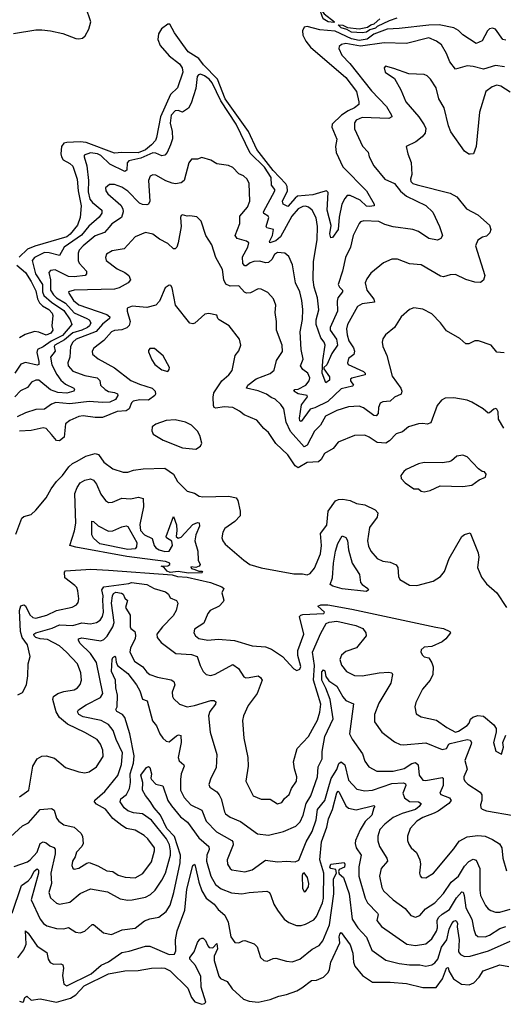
# Model space of a CAD drawing. Extents: x 1443846 to 1577407, y 839182 to 927291.
# Tile 290 of 535: x 1524907 to 1528168, y 861960 to 868600. Entities that reach past the tile are written whole.
import ezdxf

# ---------------------------------------------------------------- set-up
doc = ezdxf.new("R2010")
doc.units = 0

msp = doc.modelspace()

# ---------------------------------------------------------------- linework, layer by layer
at = {"layer": '0CON20XD'}
for points in [[(1524864.6, 868505.4), (1525015, 868530.9), (1525055, 868531.2), (1525115.4, 868525.4), (1525197.6, 868507.6), (1525285, 868472.7), (1525305, 868469.5), (1525331.2, 868475), (1525348.9, 868491.1), (1525373.6, 868536.4), (1525385.4, 868584.6), (1525353.3, 868685)], [(1527025, 868581.2), (1526986.7, 868585), (1526952, 868605), (1526923.6, 868686.4), (1526959.2, 868639.2), (1527030, 868585), (1527025, 868581.2)], [(1527449.8, 868610.2), (1527398.7, 868591.3), (1527316.2, 868553.8), (1527305, 868543.3), (1527267.8, 868532.2), (1527244.5, 868514.5), (1527215, 868510), (1527143.8, 868516.2), (1527113.3, 868533.3), (1527075, 868543.8), (1527055, 868566), (1527085, 868562.9), (1527117.3, 868547.3), (1527195, 868537.8), (1527251.7, 868548.3), (1527275, 868565.4), (1527297.7, 868572.3), (1527334.5, 868605)], [(1527122.1, 867985), (1527076, 867955), (1527013.9, 867895), (1527012, 867875), (1527044.4, 867795), (1527036.5, 867745), (1527040, 867705), (1527086.6, 867606.6), (1527245.5, 867445), (1527298, 867355), (1527296, 867345), (1527265, 867339.4), (1527245, 867342.7), (1527203.1, 867383.1), (1527135, 867413.9), (1527115, 867413.6), (1527098.2, 867395), (1527080, 867355), (1527062.1, 867267.9), (1527055.3, 867185), (1527015, 867130.6), (1527005, 867129.2), (1526999.1, 867155), (1527007.3, 867212.7), (1526980.3, 867315), (1526986.2, 867435), (1526975, 867446.5), (1526950.3, 867439.7), (1526882.5, 867417.5), (1526781, 867409), (1526763.4, 867396.6), (1526715, 867339.2), (1526684.3, 867355), (1526679.1, 867375), (1526713.4, 867446.6), (1526711.1, 867475), (1526702.4, 867492.4), (1526615, 867583.4), (1526505.1, 867725), (1526448.7, 867845), (1526293.4, 868065), (1526239.6, 868199.6), (1526145.4, 868295), (1526115, 868338.7), (1526042.8, 868382.8), (1526007.5, 868432.5), (1525951.2, 868511.2), (1525919.4, 868569.4), (1525905, 868569.4), (1525862.9, 868537.1), (1525843.1, 868505), (1525837.3, 868465), (1525854.6, 868425), (1525915.3, 868355), (1525985, 868301.1), (1526002.1, 868275), (1526006.1, 868245), (1525970, 868140), (1525924.4, 868095.6), (1525856, 867945), (1525830.2, 867805), (1525821.4, 867785), (1525795.4, 867755), (1525755, 867722.5), (1525705, 867702.1), (1525594.9, 867705.1), (1525545, 867700.5), (1525355, 867770.4), (1525314.4, 867775.6), (1525225, 867772.6), (1525203.7, 867766.3), (1525188.8, 867745), (1525185.2, 867695.2), (1525188.6, 867675), (1525200.7, 867655), (1525245, 867630.7), (1525265, 867610.9), (1525294.2, 867525), (1525300, 867445), (1525321.4, 867345), (1525314.2, 867265), (1525295.8, 867215), (1525247, 867153), (1525225, 867135.2), (1525007.8, 867072.2), (1524958.8, 867051.2), (1524902.3, 866997.7)], [(1528185, 868460.6), (1528164.2, 868465), (1528115.4, 868535.4), (1528095, 868543.1), (1528075, 868536.9), (1528061.4, 868525), (1528025, 868457.5), (1527985, 868438.6), (1527895, 868498.1), (1527865, 868527.5), (1527833.6, 868543.6), (1527734.4, 868564.4), (1527665, 868562), (1527465, 868539.6), (1527385, 868536.8), (1527295, 868501.5), (1527250.7, 868469.3), (1527195, 868458.3), (1527145, 868470.1), (1527035, 868522.1), (1526931.2, 868531.2), (1526845, 868552.7), (1526825, 868549.2), (1526813.8, 868525), (1526815.3, 868495), (1526836.5, 868455), (1526867.8, 868415), (1527105, 868210.3), (1527178.8, 868115), (1527194.5, 868045), (1527192.7, 868027.3), (1527163.8, 868005), (1527122.1, 867985)], [(1528175, 868282.1), (1528115, 868290), (1528035, 868265.3), (1527965, 868284.7), (1527925, 868289.3), (1527845, 868265.8), (1527807.3, 868315), (1527785, 868372.5), (1527750.2, 868430.2), (1527717.5, 868455), (1527665, 868476.8), (1527515, 868439.3), (1527365, 868443.3), (1527205, 868422), (1527105, 868438.8), (1527076.9, 868433.1), (1527061.2, 868418.8), (1527058.1, 868405), (1527079.4, 868359.4), (1527132.9, 868305), (1527280.1, 868120.1), (1527380, 868015), (1527414.3, 867955), (1527415, 867943.8), (1527395.9, 867934.1), (1527215, 867939.4), (1527175, 867923.1), (1527163.8, 867905), (1527164.5, 867864.5), (1527217.8, 867747.8), (1527255.5, 867705.5), (1527264.2, 867675), (1527294.2, 867615), (1527370, 867525), (1527434.7, 867494.7), (1527475, 867442.3), (1527515, 867408.7), (1527646.4, 867346.4), (1527691.9, 867301.9), (1527737.8, 867205), (1527758, 867145), (1527746.7, 867125), (1527725, 867112.5), (1527665, 867124.6), (1527595, 867170.4), (1527558.8, 867185), (1527425, 867201.8), (1527368.6, 867218.6), (1527328.1, 867238.1), (1527226.9, 867243.1), (1527205, 867236.9), (1527195, 867226), (1527155.3, 867144.7), (1527137.9, 867065), (1527103.4, 866995), (1527083.8, 866905), (1527055.3, 866815), (1527063.4, 866795), (1527083.5, 866775), (1527082.7, 866765), (1527052.9, 866725), (1527048.1, 866701.9), (1527050.8, 866635), (1526999.5, 866525), (1527000.8, 866505), (1527043.8, 866445), (1527049.8, 866405)], [(1528215, 868111.1), (1528150.3, 868150.3), (1528125, 868157.7), (1528092.1, 868147.9), (1528050.8, 868115), (1528007.8, 867975), (1527985.8, 867745), (1527966.7, 867695), (1527945, 867693.3), (1527935, 867693.8), (1527905, 867713.3), (1527815, 867843.3), (1527797.1, 867885), (1527769.4, 868005), (1527732.1, 868065), (1527715, 868140.8), (1527677.7, 868197.7), (1527655, 868220), (1527635, 868229.4), (1527530, 868235), (1527429.5, 868269.5), (1527373.3, 868286.7), (1527363.3, 868275), (1527371.2, 868245), (1527433.6, 868203.6), (1527477.3, 868127.3), (1527511.5, 868045), (1527598.9, 867945), (1527635, 867891.2), (1527645.7, 867865), (1527642, 867835), (1527620.9, 867809.1), (1527578, 867775), (1527513.3, 867745), (1527522.9, 867695), (1527547.5, 867637.5), (1527552, 867555), (1527542.7, 867525), (1527545, 867508.5), (1527558.5, 867495), (1527587.1, 867485), (1527810.1, 867430.1), (1527854.3, 867405), (1527920, 867325), (1527995, 867282.9), (1528075, 867213.8), (1528084.2, 867185), (1528077.6, 867162.4), (1528055, 867140), (1528027, 867133), (1527997, 867113), (1527980.8, 867075), (1528044, 866875), (1528035, 866842.5), (1528015, 866828), (1527975, 866829.2), (1527915, 866848.6), (1527845, 866880.6), (1527810.3, 866879.7), (1527765, 866865.5), (1527745, 866869.1), (1527615, 866945.6), (1527536.1, 866953.9), (1527455, 866984.4), (1527415, 866985.7), (1527360.5, 866959.5), (1527275, 866890.8), (1527247.2, 866852.8), (1527237.3, 866825), (1527247.9, 866775), (1527294.5, 866715), (1527298.6, 866695), (1527215, 866683.9), (1527185.2, 866664.8), (1527118.2, 866545), (1527111.1, 866515), (1527114.6, 866475.4), (1527126.8, 866435), (1527157.7, 866387.7), (1527164.1, 866365), (1527158.8, 866341.2), (1527123.5, 866315), (1527116.8, 866286.8), (1527120.6, 866275), (1527225, 866226.2), (1527235.6, 866215), (1527236, 866205), (1527146.8, 866183.2), (1527137.5, 866175), (1527137.3, 866165), (1527158.6, 866135), (1527152, 866128), (1527075, 866111.2), (1526984.1, 866025.9), (1526897.1, 865982.9), (1526865, 865973), (1526805, 865891.1), (1526795, 865894.2), (1526793, 865913), (1526808, 866002), (1526847.1, 866057.1), (1526844.2, 866065), (1526785, 866076.6), (1526755.7, 866095), (1526762.5, 866105), (1526785, 866108.2), (1526836.6, 866135), (1526859.3, 866165), (1526863.1, 866185), (1526850.5, 866215), (1526815, 866240.9), (1526800, 866265), (1526818.5, 866311.5), (1526804.7, 866375.3), (1526797.8, 866495), (1526813.1, 866576.9), (1526816.6, 866645), (1526809.7, 866705), (1526795.3, 866765), (1526767.2, 866825), (1526746.2, 866946.2), (1526722.1, 867002.1), (1526695, 867024.2), (1526645, 867030), (1526625, 867015.7), (1526607.4, 866982.6), (1526585, 866961.3), (1526565, 866959.7), (1526525, 866971.2), (1526485, 866969.1), (1526460.4, 866959.6), (1526435, 866939.6), (1526425, 866940.4), (1526412.5, 866955), (1526409.7, 867000.3), (1526446.1, 867065), (1526451.9, 867095), (1526436.4, 867106.4), (1526373.1, 867125), (1526360, 867145), (1526390.4, 867225), (1526391.8, 867275), (1526443.6, 867335), (1526459.5, 867375), (1526453.6, 867495), (1526441.1, 867525), (1526415.9, 867545.9), (1526385, 867561.1), (1526345, 867601.9), (1526315, 867615.6), (1526235, 867627.8), (1526195, 867651.5), (1526135, 867670.6), (1526105, 867660), (1526065, 867660), (1526046.6, 867633.4), (1526015, 867516), (1525995, 867500.5), (1525956.3, 867493.7), (1525935, 867496.4), (1525892.4, 867512.4), (1525825, 867550.5), (1525805, 867554.4), (1525785.5, 867544.5), (1525774.5, 867515), (1525784.2, 867375.8), (1525776.2, 867355), (1525765, 867350.8), (1525735, 867353.8), (1525715, 867362.9), (1525635, 867443.9), (1525595, 867470.8), (1525545, 867487.9), (1525511.7, 867488.3), (1525485.7, 867465), (1525486.9, 867445), (1525501.9, 867425), (1525589.2, 867349.2), (1525601.8, 867325), (1525603.6, 867305), (1525592.2, 867265), (1525527.8, 867222.2), (1525509, 867201), (1525478.2, 867165), (1525415, 867142.7), (1525333.9, 867075), (1525307.3, 867045), (1525300.3, 867025), (1525300, 866975), (1525308, 866958), (1525356.5, 866905), (1525356.9, 866885), (1525347.5, 866875), (1525275, 866865.6), (1525235, 866868.3), (1525145, 866913.8), (1525115, 866907.3), (1525103.5, 866895), (1525115.2, 866845.2), (1525115.2, 866775), (1525134.1, 866745), (1525155, 866724.2), (1525215, 866689), (1525275, 866622.4), (1525360.4, 866585), (1525376.2, 866575), (1525385.9, 866555), (1525376.7, 866535), (1525364.7, 866525), (1525324.7, 866505), (1525265, 866487.8), (1525208.9, 866441.1), (1525144.4, 866405), (1525139, 866395), (1525145.8, 866365), (1525115.2, 866324.8), (1525123, 866273), (1525156.9, 866206.9), (1525185, 866168.2), (1525215, 866142.9), (1525270.8, 866115), (1525276.9, 866105), (1525272.5, 866095), (1525225, 866081.5), (1525165, 866085.5), (1525115, 866104.2), (1525035, 866169.2), (1525015, 866169.5), (1524985.4, 866154.6), (1524959.7, 866120.3), (1524912.8, 866097.3), (1524874.1, 866055.9)], [(1527049.8, 866405), (1527012.2, 866347.8), (1526977.2, 866272.8), (1526958.1, 866255), (1526957.3, 866245), (1526995, 866191.4), (1526995, 866169.4), (1526971.9, 866151.9), (1526946.9, 866215), (1526951.3, 866301.3), (1526966, 866406), (1526960, 866425), (1526938.1, 866455), (1526905.1, 866545), (1526906.6, 866575), (1526923.9, 866643.9), (1526915, 866724.2), (1526893.5, 866795), (1526886.1, 866845), (1526888.1, 866968.1), (1526913.1, 867115), (1526914.6, 867205), (1526905, 867262.5), (1526880, 867315), (1526855, 867334.4), (1526835, 867341.5), (1526815, 867339.6), (1526785, 867324.6), (1526742.9, 867275), (1526665, 867135.5), (1526635, 867109.3), (1526594.4, 867095), (1526591.7, 867105), (1526611.7, 867145), (1526617.7, 867185), (1526573.5, 867195), (1526569.6, 867205), (1526586.5, 867265), (1526582, 867275), (1526553.6, 867293.6), (1526551.1, 867305), (1526626.9, 867445), (1526626.4, 867455), (1526604, 867484), (1526603.3, 867535), (1526557.6, 867605), (1526460.4, 867700.4), (1526366.5, 867895), (1526262, 868052), (1526205, 868174.6), (1526185, 868198.9), (1526152, 868222), (1526125, 868231.5), (1526112.3, 868227.7), (1526103.6, 868216.4), (1526095.4, 868135), (1526063.5, 868036.5), (1526045, 868001.9), (1526005, 867975.7), (1525975, 867986.9), (1525955, 867985.5), (1525927.3, 867955), (1525921.4, 867901.4), (1525935.4, 867845.4), (1525937, 867797), (1525924.7, 867755), (1525901.1, 867705), (1525885, 867685.5), (1525865, 867682.5), (1525825, 867700.6), (1525805, 867702), (1525724.2, 867665.8), (1525641.6, 867648.4), (1525630.9, 867635), (1525628.9, 867585), (1525615, 867575.6), (1525514.8, 867624.8), (1525455, 867683.3), (1525430.6, 867695), (1525385, 867701.4), (1525342.5, 867685), (1525340.6, 867675), (1525360, 867615), (1525370.6, 867515), (1525368.3, 867438.3), (1525380.5, 867390.5), (1525397.6, 867367.6), (1525459.7, 867315), (1525461.2, 867295), (1525442.3, 867267.7), (1525372.9, 867207.1), (1525324.4, 867145.6), (1525207.1, 867065), (1525175, 867008.8), (1525105, 867027.9), (1525075, 867029.6), (1525007.5, 866995), (1524990, 866975), (1525014.3, 866885), (1525060.3, 866815), (1525061.5, 866765), (1525069.5, 866739.5), (1525121.2, 866695), (1525205, 866638.5), (1525247.6, 866575), (1525258.6, 866545), (1525195, 866469.4), (1525117.9, 866432.1), (1525066, 866394), (1525026.8, 866375), (1525021.9, 866355), (1525036.4, 866295), (1525035.4, 866274.6), (1525025, 866268.9), (1524945, 866287.3), (1524913.5, 866276.5), (1524873.7, 866216.4)], [(1528174.2, 866354.2), (1528125, 866358), (1528085, 866406), (1528000, 866435), (1527975, 866434), (1527935, 866414), (1527915, 866414), (1527875, 866450), (1527785, 866501.2), (1527743.8, 866555), (1527685, 866615.8), (1527625, 866648.6), (1527565, 866657.1), (1527535, 866646.2), (1527478.8, 866595), (1527433.8, 866525), (1527373.8, 866475), (1527355, 866447.5), (1527350, 866425), (1527355.8, 866395), (1527381.4, 866335), (1527419.2, 866195), (1527477.3, 866115), (1527483.8, 866095), (1527478.1, 866075), (1527435, 866053.8), (1527405, 866027.5), (1527355, 866021.8), (1527336.9, 866013.1), (1527326.1, 865985), (1527323.3, 865945), (1527310.9, 865929.1), (1527295, 865931.2), (1527225, 865981.8), (1527195, 865993.8), (1527125, 865989.1), (1527045.2, 865964.8), (1526968.8, 865925), (1526935, 865864.4), (1526895, 865824.4), (1526845, 865730), (1526825, 865720), (1526733, 865823), (1526702.9, 865885), (1526687.1, 865975), (1526667.5, 866005), (1526630.1, 866040.1), (1526601.8, 866051.8), (1526570, 866075), (1526515, 866096.9), (1526436.2, 866115), (1526445.6, 866135), (1526501.8, 866178.2), (1526595, 866214.6), (1526623.1, 866236.9), (1526637.8, 866302.2), (1526678.9, 866361.1), (1526676.5, 866405), (1526638.6, 866505), (1526639.2, 866565), (1526628.9, 866625), (1526634.4, 866675), (1526617.8, 866717.8), (1526579.1, 866759.1), (1526535, 866783.1), (1526515, 866784.5), (1526462.2, 866757.8), (1526435.3, 866755.3), (1526422.4, 866762.4), (1526385.2, 866805.2), (1526325, 866802.9), (1526296.8, 866816.8), (1526283.3, 866845), (1526275.3, 866915.3), (1526229.4, 866995), (1526202.4, 867082.4), (1526160.8, 867145), (1526131.2, 867241.2), (1526100.5, 867270.5), (1526055, 867277.1), (1526035, 867274.3), (1526005, 867284.3), (1525995, 867279.2), (1525990, 867265), (1525994.6, 867205), (1525976.4, 867095), (1525966.9, 867065), (1525955.5, 867054.5), (1525945, 867055.6), (1525905, 867091.5), (1525849.7, 867119.7), (1525805, 867152.3), (1525755.7, 867164.3), (1525684.3, 867135), (1525610.8, 867055), (1525529.8, 867040.2), (1525491.3, 867018.7), (1525484.4, 866995), (1525490, 866975), (1525565, 866918.8), (1525616.7, 866895), (1525643.8, 866875), (1525653.8, 866845), (1525638.8, 866825), (1525578.5, 866791.5), (1525545, 866783.1), (1525274.7, 866775.3), (1525236.2, 866765), (1525237.1, 866755), (1525270, 866705), (1525305, 866675.8), (1525495, 866611.3), (1525514.6, 866595), (1525512.1, 866585), (1525464.5, 866545.5), (1525422.5, 866497.5), (1525287.1, 866445), (1525265.3, 866425), (1525248.8, 866395), (1525245.4, 866325), (1525231.5, 866285), (1525234.7, 866264.7), (1525265, 866228.9), (1525345, 866200)], [(1524888.4, 866945), (1524945, 866895.3), (1524985, 866833.2), (1525015, 866771.8), (1525027.5, 866717.5), (1525041, 866691), (1525060.9, 866670.9), (1525103.1, 866645), (1525125, 866620), (1525130, 866605), (1525122.9, 866535), (1525130, 866505), (1525117.5, 866485), (1525085, 866472.2), (1525036.4, 866493.6), (1525006.1, 866496.1), (1524943.5, 866476.5), (1524904.6, 866455.4)], [(1528170.6, 865845), (1528135.8, 865905), (1528134, 865955), (1528124.1, 865974.1), (1528115, 865978.8), (1528105, 865974), (1528075, 865947.5), (1528065, 865946), (1528031.2, 865975), (1527955, 866021.4), (1527925, 866033.1), (1527835, 866049.2), (1527775, 866048), (1527750, 866035), (1527721.7, 865998.3), (1527678.3, 865881.7), (1527655, 865872.2), (1527626.2, 865876.2), (1527596.2, 865873.8), (1527528.8, 865855), (1527488.5, 865821.5), (1527445, 865807.5), (1527401.2, 865758.8), (1527375, 865743.6), (1527317.7, 865747.7), (1527263.8, 865785), (1527235, 865796.9), (1527165, 865795.7), (1527055, 865751.4), (1527021.1, 865708.9), (1526961.9, 865675), (1526938.9, 865635), (1526921.9, 865618.1), (1526845, 865613.5), (1526785, 865578.8), (1526765, 865590.8), (1526715, 865665.5), (1526635, 865742.2), (1526585.6, 865815), (1526552.7, 865842.7), (1526505, 865898.6), (1526421.2, 865935), (1526390, 865960), (1526343.3, 865985), (1526285, 865988.7), (1526230, 865980), (1526218.6, 865985), (1526212.5, 865997.5), (1526210.3, 866055), (1526216.8, 866083.2), (1526270.9, 866165), (1526317.1, 866205), (1526340.6, 866235), (1526360, 866335), (1526383.4, 866366.6), (1526398.6, 866405), (1526389.2, 866445), (1526318.8, 866535), (1526252.5, 866575), (1526242.5, 866585), (1526235, 866607.5), (1526181.7, 866618.3), (1526155, 866613.3), (1526087.2, 866552.8), (1526075, 866548.9), (1526053.2, 866553.2), (1525957.8, 866675), (1525935, 866792.5), (1525925, 866806.7), (1525915, 866808.8), (1525888.3, 866791.7), (1525849.3, 866700.7), (1525824.5, 866675.5), (1525765, 866660), (1525665, 866667.1), (1525632.5, 866655), (1525632.2, 866635), (1525652.5, 866565), (1525645, 866537.1), (1525629, 866521)], [(1525629, 866521), (1525595, 866507.8), (1525545, 866504.1), (1525525.7, 866494.3), (1525473.1, 866436.9), (1525407.1, 866385), (1525394.5, 866365), (1525396.9, 866345), (1525435, 866312.7), (1525545, 866252.9), (1525656.1, 866166.1), (1525715, 866140.8), (1525799.4, 866115), (1525820.5, 866095), (1525822.9, 866075), (1525817.9, 866065), (1525775, 866034.8), (1525716.8, 866036.8), (1525673, 866027), (1525660.4, 866015), (1525645.2, 865974.8), (1525625, 865961.4), (1525565, 865956.8), (1525465, 865916.4), (1525415, 865917.1), (1525335, 865928.8), (1525305, 865923.6), (1525245, 865896.7), (1525215, 865874.2), (1525205.8, 865785), (1525175, 865759.2), (1525155, 865762.9), (1525121.8, 865801.8), (1525085, 865843.1), (1525065, 865847.8), (1524985, 865829.2), (1524905, 865824.1)], [(1525905, 866227.5), (1525915, 866240), (1525916.2, 866255), (1525875, 866333.3), (1525815, 866383.3), (1525785, 866382.5), (1525775, 866370), (1525775, 866360), (1525798.8, 866305), (1525818.8, 866275), (1525865, 866238.8), (1525905, 866227.5)], [(1525345, 866200), (1525428.6, 866185), (1525447.3, 866167.3), (1525451.1, 866135), (1525482.9, 866105), (1525505, 866092.9), (1525546.5, 866086.5), (1525566.3, 866076.4), (1525568.5, 866065), (1525552.2, 866037.8), (1525515, 866020.5), (1525465, 866017.4), (1525375.2, 866024.8), (1525245, 866009.2), (1525151.2, 866018.8), (1525122.1, 866007.9), (1525075, 865973.1), (1525015, 865970.8), (1524945, 865947.7), (1524889.5, 865920.5)], [(1526095, 865702.9), (1526126.6, 865723.4), (1526134, 865745), (1526121.1, 865795), (1526105, 865826), (1526065, 865866.5), (1526025, 865885.6), (1525955, 865900.9), (1525893.7, 865896.3), (1525825, 865872), (1525800, 865855), (1525797, 865827), (1525807.5, 865805), (1525873.8, 865765), (1526005, 865712.5), (1526095, 865702.9)], [(1524880.7, 865129.3), (1524922.1, 865237.9), (1524935, 865248.8), (1524985, 865264), (1525015, 865292), (1525085.6, 865374.4), (1525118, 865435), (1525155, 865485.8), (1525195, 865526), (1525238.9, 865585), (1525263.4, 865606.6), (1525295, 865621.9), (1525353, 865657), (1525415, 865674.1), (1525437.6, 865667.6), (1525475, 865616.9), (1525535, 865571.4), (1525605, 865547.8), (1525635, 865547.5), (1525675, 865560.9), (1525739.2, 865570.9), (1525885, 865575.4), (1525945, 865535.8), (1525970.8, 865485), (1526035, 865419.4), (1526085, 865405.8), (1526116.4, 865386.4), (1526142.2, 865382.3), (1526317.1, 865387.1), (1526366.2, 865376.2), (1526377.4, 865357.4), (1526393.1, 865285), (1526393.1, 865255), (1526356.9, 865215), (1526290.6, 865169.4), (1526276.6, 865143.4), (1526269.4, 865105), (1526275.6, 865085), (1526292.7, 865062.7), (1526417.5, 864955), (1526457.5, 864925), (1526535, 864904.1), (1526756, 864864), (1526813.6, 864863.6), (1526845, 864856.9), (1526865.9, 864864.1), (1526895, 864902), (1526935, 864998.8), (1526941.3, 865055), (1526935.3, 865134.7), (1526977.8, 865192.2), (1526986.2, 865285), (1527036, 865355), (1527055.5, 865364.5), (1527085, 865367.3), (1527135, 865357.8), (1527178, 865338), (1527235, 865328.2), (1527303.8, 865295), (1527320.8, 865275), (1527317.5, 865245), (1527264.4, 865175), (1527251.5, 865085), (1527258.6, 865048.6), (1527275.4, 865015.4), (1527316.3, 864966.3), (1527355, 864948.9), (1527405, 864942.1), (1527444.6, 864924.6), (1527456.4, 864905), (1527461.5, 864845), (1527470, 864825), (1527535, 864787.1), (1527585, 864783.3), (1527695, 864812.5), (1527745, 864846), (1527771.7, 864878.3), (1527802.6, 864967.4), (1527888.8, 865115), (1527905, 865128.8), (1527945, 865140), (1527998.1, 865005), (1528003.1, 864975), (1527994.6, 864905), (1528021.1, 864841.1), (1528054.6, 864794.6), (1528124, 864735), (1528190, 864635)], [(1527635, 865415.8), (1527675, 865424.2), (1527743, 865457), (1527895, 865450.8), (1527955, 865460.8), (1528005, 865497.5), (1528047.5, 865515), (1528053.3, 865535), (1528040.7, 865550.7), (1528025, 865553.8), (1528000.3, 865570.3), (1527925, 865652.5), (1527895, 865663.3), (1527854.1, 865655.9), (1527817.5, 865625), (1527801.2, 865618.8), (1527755, 865612), (1527635, 865612.9), (1527595.9, 865604.1), (1527513, 865567), (1527496.1, 865553.9), (1527477.5, 865525), (1527480, 865505), (1527505, 865476.7), (1527565, 865436), (1527595, 865436.2), (1527615, 865420.8), (1527635, 865415.8)], [(1526045, 864867.5), (1525975, 864878.8), (1525921.7, 864871.7), (1525901.2, 864881.2), (1525878.3, 864908.3), (1525860, 864915), (1525905, 864917.5), (1525920, 864925), (1525920, 864935), (1525890, 864945), (1525629.4, 864979.4), (1525285, 865041.9), (1525245.7, 865055), (1525277, 865153), (1525286.3, 865205), (1525277.8, 865405), (1525293.5, 865445), (1525315, 865476.4), (1525345.6, 865495.6), (1525385, 865502.5), (1525405, 865495.6), (1525425, 865467.1), (1525455, 865400.6), (1525485, 865358.1), (1525505, 865343.1), (1525533.1, 865346.9), (1525595, 865372.5), (1525655, 865368.4), (1525708.8, 865378.8), (1525740, 865370), (1525740.8, 865315), (1525716, 865195), (1525721.4, 865155), (1525748.8, 865125), (1525800.5, 865100.5), (1525813.3, 865055), (1525825, 865038.6), (1525846.7, 865025), (1525885, 865013.1), (1525915, 865015.8), (1525938.2, 865055), (1525932.4, 865082.4), (1525897.5, 865105), (1525893.8, 865115), (1525945, 865250), (1525965, 865192.5), (1525967.2, 865155), (1525960.8, 865115), (1525975, 865102.4), (1525995, 865109.2), (1526075, 865196.7), (1526105, 865209.2), (1526116.8, 865206.8), (1526118.9, 865185), (1526095.3, 865125), (1526088, 865085), (1526107.8, 865015), (1526109.6, 864955), (1526124, 864925), (1526116.1, 864913.9), (1526095, 864906.2), (1526060, 864910), (1526065, 864900), (1526088.3, 864891.7), (1526115, 864880), (1526135, 864880), (1526140, 864875), (1526135, 864870), (1526045, 864867.5)], [(1525635, 865026.4), (1525447.1, 865065), (1525404.5, 865104.5), (1525394.1, 865125), (1525392.6, 865217.4), (1525405, 865215.5), (1525436.3, 865186.3), (1525505, 865149.6), (1525535, 865153.8), (1525595, 865180.6), (1525625, 865185.6), (1525635, 865181.4), (1525697.4, 865075), (1525694.8, 865045.2), (1525685, 865031.4), (1525635, 865026.4)], [(1527245, 864744.1), (1527081.1, 864761.1), (1527018.8, 864778.8), (1527001.2, 864791.2), (1527015.7, 864835), (1527022, 864935), (1527036.7, 865015), (1527051.4, 865068.6), (1527080.5, 865119.5), (1527105, 865107.9), (1527117.9, 865087.9), (1527124.4, 865025), (1527148.1, 864935), (1527197.9, 864857.9), (1527205, 864804.4), (1527215, 864791.2), (1527254.4, 864765), (1527258.5, 864755), (1527245, 864744.1)], [(1524895, 864046), (1524925, 864062), (1524953.6, 864115), (1524962.3, 864175), (1524963.5, 864255), (1524977.1, 864305), (1524958.5, 864385), (1524924.2, 864434.2), (1524911.1, 864475), (1524904.5, 864615), (1524915, 864646.2), (1524935, 864652.8), (1524945, 864646.9), (1524975, 864585.4), (1524995, 864567.7), (1525015, 864563.2), (1525090, 864585), (1525155, 864614.6), (1525261.5, 864638.5), (1525290, 864655), (1525301.1, 864668.9), (1525304.5, 864695), (1525298.9, 864748.9), (1525291.3, 864771.3), (1525279.2, 864785), (1525212, 864835), (1525208, 864875), (1525215, 864883.8), (1525386.6, 864893.4), (1525505, 864887.5), (1525935, 864856.7), (1525970, 864845), (1526035, 864841.2), (1526194, 864804), (1526270, 864775), (1526282.5, 864765), (1526270, 864735), (1526282.5, 864685), (1526279.2, 864675), (1526252.5, 864645), (1526191.4, 864615), (1526175.6, 864595), (1526148.6, 864531.4), (1526085, 864489.2), (1526081.1, 864465), (1526091.9, 864445), (1526115, 864427.3), (1526174.5, 864415.5), (1526245, 864423.1), (1526355, 864413.2), (1526475, 864377.7), (1526565, 864370.4), (1526605.3, 864355.3), (1526678.6, 864305), (1526755, 864223.3), (1526775, 864211.2), (1526795, 864220), (1526801.7, 864238.3), (1526782.5, 864312.5), (1526781.2, 864345), (1526822.2, 864455), (1526793.3, 864575), (1526801.9, 864585), (1526815, 864588.3), (1526958, 864595), (1526961.4, 864605), (1526917.5, 864645), (1526937.5, 864655), (1526985, 864654.3), (1527145.8, 864625.8), (1527712.8, 864502.8), (1527765.6, 864495), (1527808, 864475), (1527810.8, 864465), (1527780.8, 864425), (1527755, 864404.2), (1527685, 864374), (1527635, 864368), (1527615, 864350), (1527612.5, 864335), (1527622.5, 864315), (1527635, 864303.8), (1527665, 864297.5), (1527685, 864263.8), (1527694.5, 864235), (1527693.1, 864185), (1527674.7, 864145.3), (1527623.1, 864085), (1527578, 863995), (1527572, 863965), (1527579.3, 863919.3), (1527615, 863899.2), (1527716.3, 863876.3), (1527787.3, 863827.3), (1527845.8, 863795.8), (1527865, 863800.9), (1527925, 863839.7), (1527938.4, 863855), (1527947.6, 863882.4), (1527963.1, 863896.9), (1527995, 863908.5), (1528033.2, 863903.2), (1528105, 863844.2), (1528119.3, 863819.3), (1528120, 863795), (1528102.5, 863725), (1528117, 863667), (1528155, 863647.5), (1528170, 863695), (1528164.2, 863725), (1528184, 863775)], [(1524905, 863360), (1524967.5, 863405), (1524995.5, 863565), (1525024.3, 863615), (1525055, 863634.3), (1525085, 863635.8), (1525140.7, 863620.7), (1525216.6, 863556.6), (1525305, 863527.8), (1525345, 863521.1), (1525375, 863526.7), (1525425, 863560.6), (1525469.1, 863630.9), (1525467.1, 863675), (1525451.5, 863715), (1525430, 863745), (1525345, 863792.7), (1525228.8, 863848.8), (1525174.4, 863894.4), (1525152.8, 863932.8), (1525130.4, 864015), (1525135.6, 864035), (1525165, 864056), (1525205, 864070.6), (1525275, 864081.5), (1525297.5, 864095), (1525315, 864116), (1525324.5, 864145), (1525319.3, 864195), (1525296.2, 864255), (1525222.7, 864335), (1525175, 864376.9), (1525095, 864420.5), (1525045, 864424.5), (1525015, 864433.9), (1525003.5, 864445), (1525002.9, 864455), (1525015.8, 864465), (1525125, 864496.4), (1525175, 864519.4), (1525265, 864514.4), (1525325, 864532.2), (1525385, 864526.2), (1525425, 864535.4), (1525449, 864551), (1525465, 864576), (1525471.1, 864605), (1525468.5, 864685), (1525469.4, 864715), (1525460.7, 864755), (1525474.6, 864775.4), (1525643, 864797), (1525660, 864805), (1525765, 864790), (1525813.3, 864765), (1525890.8, 864740.8), (1525909.1, 864725), (1525920.3, 864700.3), (1525963, 864683), (1525972.9, 864665), (1525961.5, 864615), (1525941.2, 864578.8), (1525869.2, 864505), (1525832.5, 864455), (1525834.6, 864434.6), (1525860.8, 864400.8), (1525958.8, 864325), (1526065, 864319.2), (1526104.2, 864305), (1526123.3, 864245), (1526145, 864204), (1526165, 864184.4), (1526195, 864178.1), (1526225, 864185.6), (1526345, 864250.9), (1526381.5, 864225), (1526418.3, 864168.3), (1526432.2, 864162.2), (1526455, 864162.9), (1526515, 864174.4), (1526530.8, 864165), (1526541.4, 864145), (1526507.1, 864055), (1526448.2, 863975), (1526415.5, 863905), (1526409.5, 863875), (1526417.3, 863755), (1526444.6, 863625), (1526446.4, 863566.4), (1526431.1, 863465), (1526482, 863365), (1526535, 863344.2), (1526595, 863343.6), (1526645, 863311.4), (1526675, 863320), (1526693, 863347), (1526722.9, 863375), (1526739.1, 863415), (1526772.9, 863465), (1526775.5, 863495), (1526759.1, 863549.1), (1526753.6, 863595), (1526778.5, 863685), (1526855, 863767.1), (1526881.8, 863815), (1526914.7, 863875.3), (1526930.8, 863929.1), (1526936.5, 863983.5), (1526888.7, 864145), (1526895.7, 864245), (1526881.9, 864335), (1526936.3, 864463.7), (1526972.8, 864527.2), (1526992.5, 864537.5), (1527045, 864544.8), (1527172.5, 864515), (1527219.6, 864495), (1527241.2, 864465), (1527242.7, 864445), (1527178.1, 864365), (1527105, 864338.8), (1527076.5, 864315), (1527066.2, 864285), (1527076.6, 864246.6), (1527109.4, 864205), (1527165, 864177.5), (1527215.8, 864174.2), (1527330.8, 864195), (1527395, 864200.9), (1527415.5, 864195.5), (1527420, 864185), (1527408.9, 864125), (1527328.7, 863991.3), (1527298.9, 863915), (1527298.9, 863865), (1527348.9, 863795), (1527435, 863730), (1527472.2, 863712.2), (1527495, 863709.5), (1527644.4, 863724.4), (1527755, 863679.2), (1527783.8, 863685), (1527800, 863715), (1527810.5, 863719.5), (1527925, 863746.2), (1527945, 863741.9), (1527952.9, 863725), (1527950.4, 863715), (1527908.6, 863605), (1527923.2, 863545), (1527901.5, 863495), (1527901.1, 863481.1), (1527908.1, 863465), (1527928.6, 863445), (1528011.5, 863391.5), (1528022.9, 863372.9), (1528023.5, 863335), (1528014.3, 863305), (1528016.2, 863285), (1528025.8, 863275.8), (1528055, 863265.7), (1528237, 863233)], [(1524845, 863090), (1524925, 863164.5), (1524966.7, 863185), (1525045, 863274), (1525121.2, 863281.2), (1525138.3, 863268.3), (1525155.3, 863215.3), (1525170, 863195), (1525205, 863170.9), (1525275, 863154.5), (1525318.5, 863115), (1525330.8, 863095), (1525334.7, 863045), (1525325.7, 863024.3), (1525290, 862985), (1525280.6, 862955), (1525261.9, 862925), (1525257.3, 862897.3), (1525265, 862878.8), (1525275, 862872.5), (1525305, 862877.5), (1525358.5, 862911.5), (1525375, 862915.5), (1525434, 862895), (1525495, 862859.2), (1525535, 862856.2), (1525571.5, 862831.5), (1525618, 862818), (1525685, 862812.3), (1525737.3, 862842.7), (1525795, 862920), (1525815.4, 862995), (1525815.4, 863015), (1525770.9, 863075), (1525745, 863099.5), (1525685, 863134.6), (1525625.9, 863145.9), (1525594.8, 863164.8), (1525534.2, 863214.2), (1525484.5, 863275), (1525425, 863310), (1525411.8, 863325), (1525413.8, 863336.2), (1525480, 863395), (1525567.7, 863502.3), (1525592.8, 863577.2), (1525601, 863655), (1525557.5, 863745), (1525536.5, 863806.5), (1525506.2, 863846.2), (1525456, 863875), (1525335, 863899.4), (1525304.5, 863914.5), (1525296.5, 863933.5), (1525302.9, 863945), (1525355, 863980.5), (1525450.8, 864029.1), (1525466.4, 864055), (1525423.9, 864265), (1525385, 864325.3), (1525313.3, 864395), (1525302.5, 864415), (1525304.2, 864425), (1525325, 864430.4), (1525455, 864410.8), (1525475, 864420), (1525497.4, 864442.6), (1525533.9, 864505), (1525544.5, 864535.5), (1525526.8, 864665), (1525531.7, 864715), (1525539.2, 864730.8), (1525555, 864738.5), (1525592.6, 864732.6), (1525605.6, 864725), (1525615, 864698.8), (1525633.9, 864683.9), (1525620, 864635), (1525650.9, 864585), (1525651.2, 864505), (1525655.6, 864495), (1525683.8, 864473.8), (1525688.5, 864448.5), (1525686, 864425), (1525654.6, 864365), (1525648.5, 864335), (1525680, 864275), (1525738.2, 864235), (1525765, 864198.9), (1525784.1, 864184.1), (1525835, 864167.1), (1525928.1, 864148.1), (1525946.2, 864136.2), (1525951.8, 864115), (1525935.5, 864065), (1525936.9, 864036.9), (1525945, 864022), (1525985, 863984.3), (1526036.8, 863966.8), (1526085, 863974.7), (1526195, 864009.5), (1526218.5, 864008.5), (1526230, 864000), (1526227.5, 863985), (1526188.5, 863935), (1526180.9, 863905), (1526190.6, 863795), (1526235.8, 863645), (1526232.7, 863555), (1526195.4, 863484.6), (1526183, 863443), (1526189.2, 863425), (1526235, 863392.3), (1526252.4, 863372.4), (1526266, 863345), (1526287.6, 863257.6), (1526295, 863244.4), (1526325, 863222.5), (1526395, 863192.7), (1526510.5, 863110.5), (1526585, 863101.5), (1526685, 863124.6), (1526768.2, 863161.8), (1526798.5, 863191.5), (1526818.6, 863235), (1526837.6, 863315), (1526869.1, 863365), (1526915.9, 863495), (1526919.5, 863560.5), (1526946.8, 863615), (1526946.5, 863665), (1526965, 863767.1), (1527019.8, 863885), (1526999.3, 864015), (1526971.5, 864091.5), (1526944.2, 864145), (1526945, 864202.5), (1526955, 864214.5), (1526965, 864209.4), (1526971.3, 864171.3), (1526991.8, 864141.8), (1527044.2, 864105), (1527085, 864032.9), (1527105, 864009.4), (1527157, 863987), (1527131.1, 863785), (1527148.2, 863748.2), (1527218.8, 863648.8), (1527235, 863598.8), (1527261.4, 863561.4), (1527315, 863533.4), (1527425, 863532.9), (1527499.7, 863550.3), (1527551.9, 863585), (1527575, 863590), (1527594.6, 863575), (1527600.8, 863505), (1527625, 863471.2), (1527645, 863468.4), (1527755, 863489.2), (1527763.3, 863485), (1527763.1, 863435), (1527740, 863385), (1527746, 863375), (1527805, 863353.1), (1527816.1, 863335), (1527800.9, 863315), (1527727.9, 863262.1), (1527700.7, 863249.3), (1527625, 863220.9), (1527584.4, 863195), (1527538.9, 863145), (1527522.2, 863095), (1527521.9, 863065), (1527530.2, 863040.2), (1527546.4, 863016.4), (1527583, 862983), (1527605.6, 862935), (1527609.4, 862905), (1527602, 862845), (1527606.1, 862826.1), (1527616.1, 862816.1), (1527645, 862812), (1527697.5, 862845), (1527835, 863007.8), (1527870.4, 863059.6), (1527925, 863090.4), (1527995, 863098.8), (1528045, 863093.2), (1528095, 863072.5), (1528141.5, 863041.5), (1528157.8, 863015), (1528165.7, 862945), (1528190.3, 862860.3)], [(1524870.4, 862889.6), (1524958.6, 862921.4), (1524978.5, 862935), (1525025.7, 862985), (1525045, 863044.2), (1525065, 863056.5), (1525085, 863050), (1525109.1, 863029.1), (1525136.9, 863016.9), (1525145.3, 863005.3), (1525145.3, 862975), (1525115.7, 862845), (1525121.2, 862775), (1525103.7, 862715), (1525115, 862678.1), (1525155, 862641.9), (1525175.5, 862635.5), (1525245, 862649.6), (1525313.7, 862706.3), (1525385, 862738.7), (1525497.9, 862717.9), (1525585, 862671.9), (1525635, 862663.2), (1525665.5, 862665.5), (1525755, 862683.1), (1525788.5, 862701.5), (1525819.9, 862730.1), (1525865, 862796.5), (1525888.9, 862845), (1525922.6, 862965), (1525924.1, 862995), (1525915.9, 863035.9), (1525897.5, 863075), (1525795, 863201.8), (1525735, 863243.9), (1525675, 863250.8), (1525635.7, 863265.7), (1525612, 863285), (1525583.8, 863325), (1525588.8, 863345), (1525627.1, 863375), (1525648.2, 863415), (1525654.3, 863455.7), (1525651.1, 863515), (1525674.6, 863585.4), (1525678.1, 863635), (1525649.7, 863785), (1525616, 863895), (1525601.1, 863915), (1525560.8, 863935), (1525555, 863947.5), (1525563.5, 863966.5), (1525566.6, 864045), (1525554.1, 864095), (1525552.3, 864145), (1525524.9, 864205), (1525530, 864285), (1525535, 864299.2), (1525547.3, 864307.3), (1525553.8, 864303.8), (1525556.9, 864266.9), (1525565.5, 864245.5), (1525635, 864190), (1525695.3, 864115.3), (1525716.9, 864075), (1525735, 864017.1), (1525767.4, 864007.4), (1525802.4, 863872.4), (1525829, 863839), (1525851.2, 863785), (1525871.8, 863755), (1525895, 863733.8), (1525915, 863729.2), (1525965, 863771.1), (1525976.5, 863776.5), (1525992.5, 863772.5), (1525996.2, 863725), (1525974.6, 863624.6), (1525981.1, 863601.1), (1526013.1, 863575), (1526016.7, 863565), (1525996.7, 863515), (1525990.3, 863475), (1525991.9, 863405), (1526014.8, 863354.8), (1526060.5, 863305), (1526135, 863268.9), (1526163.1, 863195), (1526234.3, 863124.3), (1526336.9, 863065), (1526344.4, 863055), (1526345.5, 863035), (1526306.4, 862935), (1526308.9, 862905), (1526325, 862875.8), (1526337.1, 862867.1), (1526425, 862854.6), (1526473.4, 862866.6), (1526565, 862931.1), (1526645, 862920), (1526705, 862924.4), (1526765, 862920), (1526788.6, 862931.4), (1526839.2, 863055), (1526879.2, 863125), (1526906.2, 863203.8), (1526915.9, 863274.1), (1526964.8, 863335.2), (1526986.2, 863413.8), (1527007.5, 863482.5), (1527045, 863542.7), (1527059.5, 863585), (1527075, 863594.4), (1527098.2, 863575), (1527125, 863471.9), (1527180, 863410), (1527235, 863399.6), (1527285, 863404.2), (1527415, 863449.6), (1527495, 863453.1), (1527507.3, 863447.3), (1527510.6, 863435), (1527490.8, 863385), (1527501.7, 863351.7), (1527535, 863328.2), (1527596.3, 863326.3), (1527614.2, 863315), (1527601.5, 863295), (1527575, 863274.8), (1527485, 863247.7), (1527425, 863219.6), (1527368.5, 863175), (1527335, 863140), (1527320.8, 863095), (1527321.9, 863061.9), (1527332.9, 863025), (1527381.8, 862945), (1527386.9, 862925), (1527344.5, 862875), (1527333.8, 862823.8), (1527347.7, 862747.7), (1527360, 862725), (1527425, 862664.6), (1527505, 862607.1), (1527545, 862559.2), (1527575, 862548.6), (1527605, 862560), (1527643.1, 862605), (1527705, 862644.6), (1527765, 862706.4), (1527816.4, 862783.6), (1527865.5, 862824.5), (1527905, 862891.2), (1527935, 862922.7), (1527965, 862940), (1527985, 862932.5), (1528009.3, 862875), (1528009.5, 862729.5), (1528014.7, 862694.7), (1528047.3, 862627.3), (1528065, 862604.2), (1528082.8, 862592.8), (1528115, 862580.5), (1528145, 862580.7), (1528215, 862602)], [(1524855, 862574.2), (1524918.4, 862761.6), (1524965, 862791.8), (1524984.7, 862815.3), (1525005, 862857.1), (1525025, 862873.3), (1525034, 862864), (1525034.7, 862844.7), (1524983.8, 862665), (1525043.9, 862533.9), (1525067.1, 862505), (1525090.9, 862489.1), (1525155, 862470.8), (1525205, 862468.8), (1525235, 862477.3), (1525285, 862447.3), (1525315, 862442.9), (1525346.4, 862453.6), (1525395, 862498), (1525405, 862499.2), (1525472.6, 862442.6), (1525525, 862430), (1525597.4, 862462.6), (1525685, 862474.6), (1525747.4, 862522.6), (1525785, 862536.8), (1525845, 862548.2), (1525895, 862586.5), (1525921.5, 862628.5), (1525946.8, 862715), (1525988.8, 862915), (1525991.6, 862965), (1525951.5, 863091.5), (1525898.7, 863145), (1525856.5, 863236.5), (1525814.1, 863285), (1525787.6, 863327.6), (1525755, 863368.2), (1525735.3, 863405), (1525737.1, 863455), (1525724.5, 863505), (1525761.9, 863558.1), (1525775, 863563.1), (1525785, 863558), (1525796.1, 863515), (1525792, 863485), (1525796.2, 863475), (1525825.6, 863445.6), (1525872.5, 863432.5), (1525904.8, 863334.8), (1525929.4, 863299.4), (1525990.8, 863225), (1526038.1, 863188.1), (1526115, 863082.2), (1526181.2, 863025), (1526184.1, 863005), (1526169.1, 862965), (1526167.4, 862925), (1526195.8, 862825), (1526227.1, 862767.1), (1526265, 862738.2), (1526335, 862712), (1526405.3, 862704.7), (1526455, 862714.5), (1526573, 862723), (1526592, 862715), (1526601.1, 862695), (1526621.2, 862635), (1526644.7, 862594.7), (1526691.1, 862535), (1526720.9, 862510.9), (1526772.7, 862492.7), (1526805, 862491.3), (1526835, 862500), (1526890.4, 862529.6), (1526907.8, 862552.2), (1526948.9, 862645), (1526955.2, 862675), (1526956.6, 862845), (1526930.5, 862935), (1526941.6, 863055), (1526977.8, 863155), (1526988.5, 863211.5), (1527015.9, 863274.1), (1527045, 863386.7), (1527055, 863397.5), (1527060.9, 863390.9), (1527105, 863299.6), (1527125, 863283.4), (1527175, 863272.5), (1527295, 863300), (1527301.2, 863295), (1527295.4, 863284.6), (1527280.6, 863235), (1527236.9, 863193.1), (1527203.1, 863136.9), (1527170.9, 863065), (1527168.8, 863045), (1527176.1, 863015), (1527210.4, 862965), (1527193.4, 862886.6), (1527194.1, 862825), (1527236.7, 862676.7), (1527252.1, 862645), (1527319.4, 862575), (1527324.4, 862565), (1527315.5, 862525), (1527345.5, 862485), (1527516.8, 862366.8), (1527575, 862357.5), (1527645, 862367.9), (1527685, 862400.9), (1527717.1, 862452.9), (1527723.8, 862475), (1527721.1, 862525), (1527730.3, 862545), (1527755, 862568.6), (1527805, 862600.3), (1527852.8, 862677.2), (1527888.9, 862718.9), (1527896.5, 862716.5), (1527903.9, 862695), (1527915, 862611.4), (1527955.7, 862535), (1527968.2, 862465), (1527981.1, 862431.1), (1527995, 862417.8), (1528045, 862414.5), (1528075, 862425.4), (1528145, 862470.8), (1528185, 862485.2)], [(1524895, 862274), (1524935, 862328), (1524950, 862365), (1524945, 862455.7), (1524965, 862440.9), (1525025, 862351.8), (1525089.8, 862309.8), (1525098.2, 862265), (1525112.4, 862242.4), (1525135, 862230), (1525183.2, 862233.2), (1525196.7, 862226.7), (1525201.8, 862205), (1525194.5, 862154.5), (1525204.4, 862095), (1525225, 862085.6), (1525388.9, 862165), (1525455.5, 862224.5), (1525505, 862247.3), (1525595, 862310), (1525645, 862319.1), (1525755, 862353.1), (1525785, 862351.8), (1525915, 862297.1), (1525950.6, 862299.4), (1525959.6, 862320.4), (1525958.2, 862395), (1525968.2, 862455), (1526019.4, 862595), (1526034, 862736), (1526074.7, 862895.3), (1526085, 862904.2), (1526090.5, 862895), (1526115.3, 862784.7), (1526135, 862725.5), (1526165, 862676.2), (1526217.1, 862635), (1526245, 862600.6), (1526290.9, 862560.9), (1526311.5, 862515), (1526330.6, 862415), (1526357, 862377), (1526385, 862374.2), (1526411.3, 862388.7), (1526425, 862389.4), (1526488.6, 862368.6), (1526508, 862348), (1526530.8, 862275), (1526552.5, 862255), (1526575, 862250.8), (1526615, 862270), (1526635, 862272), (1526705, 862250), (1526743.9, 862246.1), (1526795, 862264.2), (1526877.9, 862332.1), (1526925, 862356.7), (1526951, 862389), (1526996.3, 862495), (1527024.5, 862705), (1527023, 862807), (1527042.6, 862845)], [(1527042.6, 862845), (1527038.8, 862868.8), (1527005, 862875.7), (1526997.8, 862885), (1527003.8, 862906.2), (1527095, 862917.5), (1527100, 862905), (1527096.9, 862885), (1527061.2, 862868.8), (1527055.7, 862855), (1527060.9, 862840.9), (1527091.2, 862815), (1527129.2, 862705), (1527149.7, 862535), (1527187.8, 862475), (1527245, 862412.2), (1527282.1, 862325), (1527375, 862258.2), (1527465, 862235.4), (1527535, 862225.9), (1527604, 862226), (1527645, 862218.4), (1527685, 862226.2), (1527705, 862239.6), (1527725.8, 862265), (1527750.4, 862345), (1527787.5, 862395), (1527803, 862467), (1527820.8, 862505), (1527835, 862520.4), (1527845, 862525.4), (1527851.7, 862521.7), (1527859.6, 862505), (1527857.4, 862482.6), (1527869.8, 862395), (1527865.8, 862315), (1527878.8, 862295), (1527905, 862281.9), (1527945, 862283.8), (1528068.2, 862321.8), (1528215, 862385.3)], [(1526825, 862717.5), (1526835, 862720), (1526855, 862752.5), (1526855.6, 862775), (1526847.1, 862815), (1526825, 862846.7), (1526815, 862842.5), (1526810.5, 862829.5), (1526814.2, 862744.2), (1526825, 862717.5)], [(1524905, 861982), (1524925, 861974), (1524933.3, 861976.7), (1524940.8, 862005), (1524955, 862015.8), (1524985, 861988), (1525045, 861996.4), (1525155, 861974.7), (1525249.5, 862000.5), (1525284.9, 862025.1), (1525340.8, 862085), (1525505, 862165.6), (1525615, 862186.7), (1525705, 862188.2), (1525795, 862203.6), (1525863, 862207), (1525885, 862203.4), (1525920.8, 862185), (1526039.5, 862069.5), (1526065.9, 862005), (1526086.8, 861976.8), (1526135, 861960.2), (1526152.7, 861965), (1526161.2, 861975), (1526129.8, 862075), (1526127.9, 862147.9), (1526092.7, 862222.7), (1526053.3, 862265), (1526055, 862276.9), (1526082.9, 862315), (1526105, 862377.5), (1526120.5, 862399.5), (1526135, 862406.7), (1526145, 862406.7), (1526160.5, 862390.5), (1526174.3, 862354.3), (1526185, 862343.8), (1526208, 862342), (1526235, 862370), (1526240.8, 862335), (1526217.8, 862285), (1526217.5, 862255), (1526249.6, 862149.6), (1526260.8, 862135), (1526305, 862112.9), (1526340, 862065), (1526415, 861995.5), (1526455, 861981.4), (1526515, 861974.3), (1526595, 861991.9), (1526655, 862015.7), (1526705, 862026.9), (1526775, 862050.9), (1526808.8, 862071.2), (1526875, 862121.1), (1526907.2, 862122.8), (1526955, 862143.8), (1526986.2, 862173.8), (1526996.1, 862195), (1527004.6, 862245), (1527065.7, 862375), (1527060, 862415), (1527065, 862434.2), (1527075, 862444), (1527135, 862360.5), (1527153.8, 862305), (1527156.7, 862245), (1527166.7, 862216.7), (1527217.5, 862155), (1527285, 862108.6), (1527405, 862108.5), (1527515, 862099.6), (1527624.2, 862074.2), (1527715, 862074.1), (1527758.7, 862131.3), (1527785, 862203.8), (1527795, 862207.5), (1527800.4, 862185), (1527831.9, 862131.9), (1527885.4, 862095.4), (1527937.8, 862092.2), (1527970, 862105), (1528005, 862143.3), (1528033, 862187), (1528145, 862227.1), (1528204.3, 862214.3)]]:
    msp.add_lwpolyline(points, dxfattribs=at)

doc.saveas('drawing.dxf')
